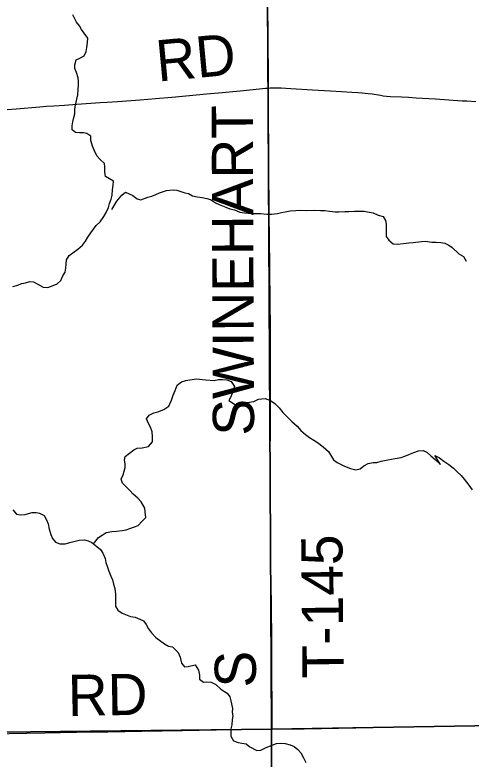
# Model space of a CAD drawing. Extents: x 1985906 to 2360102, y 891258 to 1222054.
# Drawn here: x 2159399 to 2162719, y 1004314 to 1009733 of the extents above; entities that cross this region are included whole.
import ezdxf

# ---------------------------------------------------------------- set-up
doc = ezdxf.new("R2010")
doc.units = 0
for name, color, linetype in [('GM_X_County_Road', 7, 'Continuous'), ('GM_X_County_Road_Text', 7, 'Continuous'), ('GM_X_Minor_River', 7, 'Continuous'), ('GM_X_Section', 7, 'Continuous'), ('GM_X_Township_Road', 7, 'Continuous'), ('GM_X_Township_Road_Text', 7, 'Continuous')]:
    doc.layers.add(name, color=color, linetype=linetype)

msp = doc.modelspace()

# ---------------------------------------------------------------- linework, layer by layer
at = {"layer": 'GM_X_County_Road'}
for points in [[(2161271, 1004532.9), (2161503.8, 1004535.3), (2161880.8, 1004542.3), (2162093.9, 1004545.5), (2162389.1, 1004550.8), (2162536.5, 1004554.6), (2162775, 1004557.8), (2162980.7, 1004560.4), (2163193, 1004563.1), (2163252.8, 1004563.6)], [(2158536.1, 1004489.3), (2158731.2, 1004490.9), (2158949, 1004493.7), (2159223.9, 1004498.5), (2159617.1, 1004505.8), (2159846.9, 1004509), (2160076.6, 1004512.8), (2160322.5, 1004516.7), (2160618, 1004522), (2160863.9, 1004526.7), (2161028.1, 1004528.8), (2161257.7, 1004532.6), (2161271, 1004532.9)]]:
    msp.add_lwpolyline(points, dxfattribs=at)
at = {"layer": 'GM_X_Minor_River'}
for points in [[(2159419.8, 1007764.9), (2159447.8, 1007777), (2159475.8, 1007783.1), (2159507.8, 1007791.2), (2159533.8, 1007789.3), (2159561.9, 1007775.3), (2159605.9, 1007749.3), (2159638, 1007747.4), (2159677.9, 1007761.5), (2159707.9, 1007775.6), (2159733.9, 1007799.8), (2159747.8, 1007831.9), (2159765.8, 1007860.1), (2159769.7, 1007888.2), (2159773.7, 1007918.3), (2159775.6, 1007948.5), (2159793.5, 1007980.6), (2159821.5, 1008000.8), (2159857.4, 1008026.9), (2159891.4, 1008055.1), (2159913.4, 1008085.3), (2159931.3, 1008115.5), (2159953.2, 1008145.6), (2159971.2, 1008173.8), (2159991.1, 1008199.9), (2160019.1, 1008226.1), (2160047, 1008264.3), (2160063, 1008294.5), (2160080.9, 1008330.6), (2160088.8, 1008358.8), (2160100.8, 1008390.9), (2160106.7, 1008421.1), (2160108.6, 1008459.2), (2160114.6, 1008493.4), (2160116.5, 1008521.5), (2160088.4, 1008539.5), (2160058.4, 1008557.5), (2160054.3, 1008589.6), (2160054.2, 1008625.7), (2160052.2, 1008651.8), (2160020.1, 1008679.9), (2159996, 1008705.9), (2159977.9, 1008744), (2159963.9, 1008776.1), (2159951.8, 1008818.2), (2159951.7, 1008850.4), (2159923.6, 1008870.4), (2159897.6, 1008874.3), (2159869.6, 1008874.3), (2159841.6, 1008876.2), (2159815.5, 1008896.2), (2159815.5, 1008926.3), (2159821.4, 1008954.5), (2159827.3, 1008986.6), (2159835.3, 1009012.7), (2159835.2, 1009038.8), (2159839.2, 1009066.9), (2159857, 1009151.3), (2159858.9, 1009189.5), (2159862.8, 1009221.6), (2159862.8, 1009247.7), (2159860.7, 1009275.8), (2159848.6, 1009313.9), (2159836.6, 1009342), (2159834.5, 1009370.1), (2159846.4, 1009406.3), (2159872.4, 1009418.4), (2159902.4, 1009434.5), (2159918.3, 1009466.7), (2159922.3, 1009494.8), (2159928.2, 1009533), (2159930.1, 1009563.1), (2159904, 1009601.2), (2159884, 1009627.2), (2159869.9, 1009653.3), (2159847.8, 1009679.3), (2159835.8, 1009705.4), (2159821.7, 1009733.5)], [(2160104.9, 1008316.7), (2160140.8, 1008377), (2160178.7, 1008419.2), (2160204.7, 1008441.4), (2160258.8, 1008417.4), (2160288.9, 1008393.4), (2160316.9, 1008385.4), (2160366.9, 1008405.6), (2160394.9, 1008413.7), (2160424.9, 1008425.8), (2160452.8, 1008437.9), (2160502.8, 1008454.1), (2160550.8, 1008458.2), (2160576.9, 1008456.3), (2160634.9, 1008438.3), (2160663, 1008432.4), (2160693, 1008416.4), (2160727, 1008408.4), (2160763.1, 1008402.5), (2160795.1, 1008396.5), (2160823.1, 1008388.6), (2160859.2, 1008364.6), (2160885.2, 1008352.6), (2160933.3, 1008332.6), (2160963.3, 1008320.6), (2160997.4, 1008312.7), (2161035.4, 1008296.7), (2161071.5, 1008290.8), (2161097.5, 1008288.8), (2161127.5, 1008286.9), (2161187.5, 1008287), (2161233.6, 1008283.1), (2161265.6, 1008283.2), (2161311.6, 1008287.3), (2161339.6, 1008293.4), (2161365.6, 1008299.5), (2161403.6, 1008305.6), (2161443.6, 1008309.7), (2161475.6, 1008311.8), (2161523.6, 1008309.9), (2161577.6, 1008310), (2161623.7, 1008308.1), (2161655.7, 1008308.2), (2161691.7, 1008304.3), (2161729.7, 1008298.3), (2161757.8, 1008298.4), (2161799.8, 1008300.5), (2161829.8, 1008300.6), (2161869.8, 1008302.7), (2161941.8, 1008302.8), (2161977.9, 1008296.9), (2162005.9, 1008290.9), (2162043.9, 1008275), (2162080, 1008265), (2162096, 1008236.9), (2162100.1, 1008208.8), (2162100.2, 1008176.7), (2162100.2, 1008146.6), (2162100.3, 1008118.5), (2162120.4, 1008092.4), (2162152.4, 1008066.4), (2162180.5, 1008064.5), (2162226.5, 1008068.6), (2162266.5, 1008072.7), (2162298.5, 1008074.8), (2162358.5, 1008082.9), (2162384.5, 1008085), (2162432.5, 1008079.1), (2162464.5, 1008077.2), (2162498.6, 1008075.3), (2162528.6, 1008071.3), (2162556.6, 1008055.3), (2162582.7, 1008039.3), (2162630.8, 1007993.2), (2162662.9, 1007973.2), (2162682.9, 1007939.2)], [(2159383.8, 1007754.8), (2159419.8, 1007764.9)], [(2159970.6, 1005881.1), (2160008.6, 1005928.4), (2160034.6, 1005944.7), (2160062.6, 1005963), (2160104.6, 1005971.3), (2160138.8, 1005973.6), (2160178.9, 1005978), (2160209, 1005982.2), (2160237, 1005992.5), (2160271, 1006004.8), (2160297, 1006015.1), (2160324.9, 1006045.4), (2160352.7, 1006073.7), (2160346.4, 1006113.8), (2160344.1, 1006141.9), (2160317.7, 1006187.9), (2160293.3, 1006213.8), (2160261, 1006243.7), (2160236.6, 1006269.5), (2160182, 1006323.3), (2160171.7, 1006353.4), (2160187.5, 1006383.6), (2160195.3, 1006409.8), (2160201.1, 1006437.9), (2160200.9, 1006464), (2160196.6, 1006490.1), (2160202.4, 1006516.2), (2160234.3, 1006542.6), (2160264.3, 1006564.9), (2160290.3, 1006577.2), (2160324.4, 1006579.5), (2160372.5, 1006589.9), (2160400.3, 1006624.2), (2160402, 1006660.4), (2160397.7, 1006696.5), (2160385.3, 1006730.5), (2160371.1, 1006756.5), (2160356.7, 1006792.5), (2160376.6, 1006818.8), (2160410.5, 1006835.1), (2160438.6, 1006841.4), (2160482.6, 1006859.8), (2160520.6, 1006884.2), (2160538.3, 1006926.5), (2160550, 1006962.8), (2160565.8, 1006999), (2160581.5, 1007037.3), (2160611.4, 1007061.6), (2160643.5, 1007071.9), (2160717.7, 1007082.6), (2160790, 1007075.1), (2160850.3, 1007069.6), (2160880.3, 1007077.9), (2160910.4, 1007078.1), (2160942.6, 1007076.3), (2160972.8, 1007062.5), (2160997.2, 1007026.6), (2160985.5, 1006990.4), (2160969.7, 1006952.1), (2160955.9, 1006925.9), (2160998.3, 1006898.1), (2161028.5, 1006892.3), (2161054.5, 1006898.6), (2161088.6, 1006910.9), (2161138.7, 1006917.3), (2161172.7, 1006933.7), (2161220.8, 1006940.1), (2161259.1, 1006926.3), (2161291.4, 1006902.5), (2161321.8, 1006870.6), (2161350.2, 1006836.7), (2161415, 1006773), (2161453.4, 1006737.2), (2161479.8, 1006707.3), (2161514.2, 1006677.4), (2161544.5, 1006655.6), (2161574.8, 1006635.8), (2161601, 1006619.9), (2161643.4, 1006588.1), (2161681.9, 1006554.3), (2161702.3, 1006518.3), (2161718.5, 1006492.3), (2161744.8, 1006472.5), (2161797.2, 1006446.8), (2161841.5, 1006429.1), (2161879.8, 1006421.4), (2161911.8, 1006427.7), (2161937.7, 1006449.9), (2161969.7, 1006466.3), (2162007.8, 1006474.6), (2162033.9, 1006474.8), (2162064, 1006483.1), (2162114.1, 1006493.5), (2162166.2, 1006502), (2162210.3, 1006510.4), (2162238.3, 1006520.7), (2162266.3, 1006532.9), (2162302.3, 1006547.3), (2162336.4, 1006559.6), (2162370.5, 1006561.9), (2162396.7, 1006550)], [(2162396.7, 1006550), (2162427, 1006522.2), (2162457.4, 1006496.3), (2162497.8, 1006458.5), (2162455.1, 1006524.4), (2162489.4, 1006506.6), (2162521.7, 1006482.8), (2162556.1, 1006459), (2162592.4, 1006433.2), (2162618.8, 1006405.3), (2162647.1, 1006379.4), (2162669.4, 1006351.5), (2162701.9, 1006307.6), (2162726.3, 1006273.6)], [(2159383.4, 1006128.5), (2159411.5, 1006096.4), (2159437.5, 1006092.5), (2159473.5, 1006094.6), (2159499.5, 1006102.7), (2159525.5, 1006108.8), (2159553.5, 1006108.8), (2159579.5, 1006104.8), (2159611.6, 1006086.8), (2159629.7, 1006056.8), (2159641.7, 1006026.7), (2159649.8, 1005988.6), (2159661.9, 1005948.4), (2159674, 1005920.3), (2159696, 1005894.3), (2159726.1, 1005880.3), (2159764.1, 1005882.4), (2159808.1, 1005894.5), (2159868.1, 1005908.8), (2159906.1, 1005910.8)], [(2159906.1, 1005910.8), (2159932.1, 1005902.9), (2159958.2, 1005890.9), (2159996.3, 1005860.9), (2160022.3, 1005840.8), (2160040.4, 1005812.8), (2160056.5, 1005774.7), (2160060.5, 1005746.6), (2160072.6, 1005712.4), (2160082.7, 1005682.4), (2160096.8, 1005646.2), (2160108.9, 1005618.2), (2160116.9, 1005588.1), (2160127, 1005556), (2160131.1, 1005515.8), (2160131.3, 1005427.5), (2160149.4, 1005399.4), (2160179.4, 1005377.4), (2160241.5, 1005353.4), (2160273.5, 1005347.5), (2160307.6, 1005333.5), (2160335.6, 1005321.5), (2160353.7, 1005293.5), (2160371.8, 1005261.4), (2160393.8, 1005233.3), (2160423.9, 1005199.3), (2160488.1, 1005153.2), (2160516.1, 1005135.2), (2160546.1, 1005131.3), (2160588.2, 1005091.2), (2160602.3, 1005057.1), (2160612.4, 1005013), (2160632.5, 1004984.9), (2160660.5, 1004989), (2160712.5, 1004999.2), (2160736.6, 1004961.1), (2160742.7, 1004924.9), (2160742.7, 1004894.8), (2160770.8, 1004874.8), (2160796.8, 1004876.9), (2160826.8, 1004874.9), (2160862.9, 1004856.9), (2160897, 1004822.9), (2160943.1, 1004792.9), (2160963.1, 1004766.8), (2160971.2, 1004738.7), (2160983.3, 1004682.5), (2160981.4, 1004654.4), (2160985.4, 1004628.3), (2160981.5, 1004602.2), (2160977.6, 1004562.1), (2160971.6, 1004533.9), (2160969.7, 1004505.8), (2160971.8, 1004479.7), (2160989.8, 1004447.7), (2161023.9, 1004433.7), (2161049.9, 1004429.7), (2161081.9, 1004425.8), (2161108, 1004403.8), (2161160.1, 1004375.8), (2161188.1, 1004377.8), (2161228.1, 1004398), (2161272, 1004416.2), (2161304, 1004426.3), (2161332, 1004430.4), (2161366.1, 1004426.4), (2161402.1, 1004418.5), (2161432.1, 1004406.5), (2161458.2, 1004384.5), (2161480.3, 1004358.4), (2161500.4, 1004322.3), (2161516.4, 1004288.2)]]:
    msp.add_lwpolyline(points, dxfattribs=at)
at = {"layer": 'GM_X_Section'}
for points in [[(2161238.2, 1009918.9), (2166565.1, 1009987.4), (2166591.9, 1004620.3), (2161267.2, 1004531.8)], [(2155743.2, 1009853), (2161238.2, 1009918.9), (2161267.2, 1004531.8), (2155778.2, 1004472)], [(2161267.2, 1004531.8), (2166591.9, 1004620.3), (2166684.6, 999218.7), (2161281.8, 999139.5)], [(2155778.2, 1004472), (2161267.2, 1004531.8), (2161281.8, 999139.5), (2155840.8, 999083.9)]]:
    msp.add_lwpolyline(points, close=True, dxfattribs=at)
at = {"layer": 'GM_X_Township_Road'}
for points in [[(2161245.2, 1009200.2), (2161243.9, 1009351.5), (2161239.9, 1009597.5), (2161238.6, 1009694.8), (2161236.7, 1010038.9), (2161229, 1010448.7), (2161223.1, 1010760.8), (2161220.5, 1010957.2), (2161217.5, 1011251.7), (2161217.2, 1011416.3), (2161217.2, 1011563.9), (2161217.2, 1011662.6), (2161213.9, 1011924.2), (2161212.2, 1012152.4), (2161211.3, 1012436.6), (2161212.1, 1012573.5)], [(2159275.6, 1009039.6), (2159409.8, 1009049.6), (2159580.5, 1009063.6), (2159629.8, 1009068), (2159681.8, 1009071.6), (2159759.9, 1009076.4), (2159851, 1009082.5), (2159953, 1009089.6), (2160019.5, 1009094.4), (2160072, 1009097.9), (2160145.5, 1009102), (2160311.6, 1009114.9), (2160423.6, 1009123.6), (2160541.5, 1009134.6), (2160669.7, 1009146.5), (2160793.1, 1009157.9), (2160880.9, 1009166), (2161038.3, 1009180.6), (2161179.2, 1009193.7), (2161223.4, 1009198.6), (2161245.2, 1009200.2)], [(2161245.2, 1009200.2), (2161256.3, 1009200.9), (2161290.3, 1009202.2), (2161314.7, 1009201.8), (2161337.8, 1009201.4), (2161370.4, 1009200.1), (2161408, 1009198.1), (2161566.3, 1009188.5), (2161697.3, 1009180.6), (2161775, 1009176), (2161851.5, 1009171.6), (2161894.8, 1009168.7), (2161926.6, 1009165.5), (2161970.9, 1009160.7), (2161998.5, 1009157.1), (2162059, 1009147.9), (2162080.5, 1009144.8), (2162104.7, 1009142.3), (2162133.9, 1009139.6), (2162212.4, 1009135.4), (2162263.3, 1009133), (2162319, 1009129.8), (2162412.3, 1009125), (2162460.9, 1009120.8), (2162558.1, 1009114.1), (2162655.1, 1009108.1), (2162688, 1009106.5), (2162754.4, 1009103.2)], [(2161271, 1004532.9), (2161271, 1004546), (2161270.7, 1004712.3), (2161270.1, 1004908.4), (2161269.8, 1005155.7), (2161266.1, 1005451.5), (2161262, 1005679.3), (2161259.1, 1005940.3), (2161259.5, 1006154.4), (2161258.5, 1006368.6), (2161258.2, 1006548.9), (2161259.6, 1006711.9), (2161258.6, 1006909.3), (2161259.4, 1007237.9), (2161258.4, 1007482.7), (2161257.4, 1007613.9), (2161253.8, 1007908.7), (2161250.1, 1008286.2), (2161248.5, 1008631.5), (2161245.9, 1009107.6), (2161245.2, 1009200.2)]]:
    msp.add_lwpolyline(points, dxfattribs=at)

# ---------------------------------------------------------------- texts
at = {"layer": 'GM_X_County_Road_Text'}
msp.add_text('RD', height=300, rotation=0.9869, dxfattribs=at).set_placement((2159787.2, 1004627.3))
at = {"layer": 'GM_X_Township_Road_Text'}
for s, rotation, p in [('RD', 5.3712, (2160440.5, 1009247.1)), ('SWINEHART', 90.2318, (2161140.4, 1006669.4)), ('T-145', 90.5542, (2161792.3, 1004902.3)), ('S', 90, (2161153.6, 1004834.9))]:
    msp.add_text(s, height=300, rotation=rotation, dxfattribs=at).set_placement(p)

doc.saveas('drawing.dxf')
